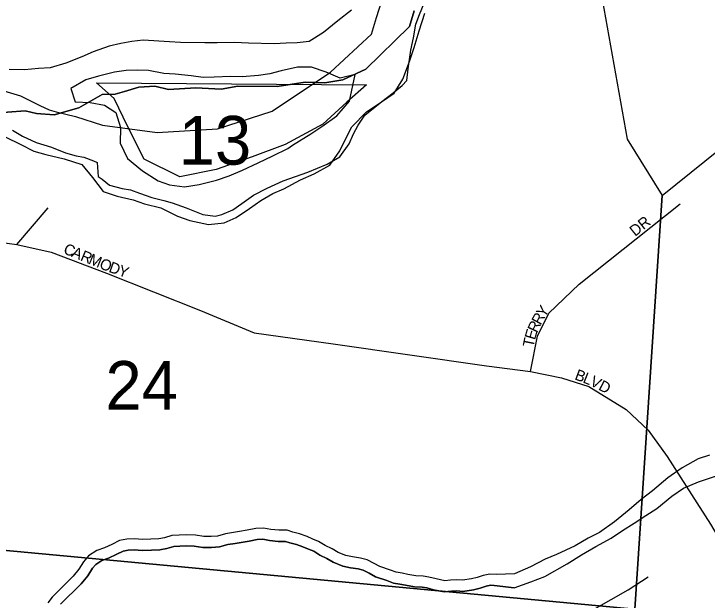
# Model space of a CAD drawing. Extents: x 1310247 to 1552180, y 377264 to 706493.
# Drawn here: x 1437497 to 1440640, y 564132 to 566791 of the extents above; entities that cross this region are included whole.
import ezdxf

# ---------------------------------------------------------------- set-up
doc = ezdxf.new("R2010")
doc.units = 0
for name, color, linetype in [('GM_X_City_Street', 7, 'Continuous'), ('GM_X_City_Street_Text', 7, 'Continuous'), ('GM_X_Corporation', 7, 'Continuous'), ('GM_X_Major_River', 7, 'Continuous'), ('GM_X_Minor_River', 7, 'Continuous'), ('GM_X_Section', 7, 'Continuous'), ('GM_X_Section_Text', 7, 'Continuous'), ('GM_X_Township', 7, 'Continuous')]:
    doc.layers.add(name, color=color, linetype=linetype)

msp = doc.modelspace()

# ---------------------------------------------------------------- linework, layer by layer
at = {"layer": 'GM_X_City_Street'}
for points in [[(1439839.2, 565169), (1439871.6, 565328.6), (1439922.1, 565433.1), (1440060.9, 565564.7), (1440518.8, 565928.9)], [(1437511.1, 565745), (1437653.2, 565910.9)], [(1437155.7, 565793.2), (1437320.1, 565771.1), (1437511.1, 565745), (1437666.2, 565710.7), (1437917.6, 565615.2), (1438343, 565445.8), (1438586.4, 565343.9), (1438944.2, 565295.2), (1439640, 565195.2), (1439839.2, 565169), (1439980.7, 565140.2), (1440104.2, 565100.5), (1440273.6, 564997.3), (1440372.8, 564903.2), (1440459.3, 564783.8), (1440655.8, 564476.9), (1440839.2, 564167.5)], [(1437130.7, 562698.6), (1437228.1, 562706), (1437417, 562720.3), (1438138.1, 562785.5), (1438331.9, 562801.6), (1438612, 562810.9), (1438756.6, 562830), (1438868.3, 562855.8), (1438933.4, 562909.6), (1439064.8, 563078.2), (1439171.3, 563200.3), (1439253.2, 563284.2), (1439423.5, 563489.3), (1439752.6, 563865.2), (1440051.5, 564047.3), (1440282.1, 564179.6), (1440373.1, 564238.6)]]:
    msp.add_lwpolyline(points, dxfattribs=at)
at = {"layer": 'GM_X_Corporation'}
msp.add_lwpolyline([(1437389.2, 566460.6), (1437527.9, 566419), (1437614.2, 566376), (1437656.8, 566355.1), (1437688.7, 566346.1), (1437776.1, 566325.5), (1437899, 566285.9), (1438146.9, 566252.2), (1438420.8, 566269.8), (1438668.2, 566349.4), (1438933.3, 566526.1), (1439118.4, 566699), (1439141.6, 566773.7), (1439166.1, 566850)], dxfattribs=at)
at = {"layer": 'GM_X_Major_River'}
for points in [[(1439028.6, 566806.9), (1438965.6, 566759.9), (1438900.4, 566707), (1438835.5, 566666.1), (1438781.3, 566659.2), (1438731.2, 566658.1), (1438677.1, 566655.2), (1438561, 566657.5), (1438497, 566660.7), (1438418.9, 566660.2), (1438362.8, 566659.3), (1438252.7, 566661.5), (1438202.7, 566664.5), (1438082.7, 566670.9), (1438032.5, 566665.8), (1437982.2, 566656.8), (1437929.9, 566643.7), (1437857.3, 566619.1), (1437804.8, 566596), (1437732.1, 566567.3), (1437661.6, 566546.6), (1437609.5, 566543.6), (1437545.2, 566536.9), (1437475.2, 566538.2)], [(1437457, 566233.5), (1437528.4, 566197.9), (1437587.8, 566168.7), (1437641.6, 566153.6), (1437725.3, 566133.9), (1437804.9, 566108.2), (1437853.8, 566049), (1437902.5, 565985.9), (1437966.2, 565964.5), (1438037.9, 565947.1), (1438089.7, 565930), (1438163.3, 565910.5), (1438238.7, 565872.9), (1438294.4, 565853.7), (1438380.1, 565836), (1438450.3, 565842.6), (1438504.9, 565867.7), (1438565.8, 565908.6), (1438616.6, 565943.8), (1438671.4, 565976.8), (1438721.8, 565997.9), (1438796.8, 566038.6), (1438859.4, 566065.5), (1438930.3, 566104.2), (1438975.6, 566169.6), (1439000.8, 566223.3), (1439029.9, 566278.9), (1439095.4, 566345.9), (1439168.5, 566394.6), (1439221.3, 566431.7), (1439260.6, 566495.2), (1439290.3, 566574.9), (1439311.6, 566638.7), (1439335.2, 566714.6), (1439360.8, 566794.3)], [(1439044.7, 566515.5), (1438976.3, 566498.8), (1438912.8, 566526.1), (1438847.2, 566549.5), (1438783.1, 566548.7), (1438708.7, 566532.1), (1438658.3, 566519.1), (1438606.1, 566512), (1438531.9, 566505.5), (1438479.8, 566506.5), (1438405.7, 566503.9), (1438355.6, 566502.9), (1438301.7, 566510), (1438227.7, 566517.5), (1438177.7, 566520.4), (1438107.9, 566533.9), (1438055.9, 566534.9), (1438005.8, 566533.9), (1437953.6, 566526.8), (1437881.1, 566508.2), (1437822.7, 566491.3), (1437755.8, 566452.4), (1437774.6, 566391.8), (1437842.6, 566388.5), (1437908.5, 566377.2), (1437959.9, 566344), (1437980.5, 566275.4), (1437979.1, 566205.2), (1438011.7, 566134.3), (1438080.6, 566078.7), (1438151.8, 566033.2), (1438203.5, 566016.1), (1438271.4, 566006.7), (1438337.7, 566017.5), (1438416.2, 566036), (1438472.7, 566057), (1438533.3, 566081.9), (1438604.1, 566114.6), (1438670.8, 566147.4), (1438739.6, 566180.2)], [(1438739.6, 566180.2), (1438759.9, 566195.9), (1438843, 566246.4), (1438893.8, 566279.6), (1438960.9, 566328.4), (1439018.3, 566395.6), (1439044.7, 566515.5)]]:
    msp.add_lwpolyline(points, dxfattribs=at)
at = {"layer": 'GM_X_Minor_River'}
for points in [[(1440650.4, 564789.4), (1440599.9, 564772.4), (1440526.9, 564731.8), (1440461.8, 564687), (1440392.4, 564628.3), (1440341.5, 564589.3), (1440286.3, 564542.3), (1440221, 564487.5), (1440151.8, 564438.8), (1440101.2, 564413.8), (1440042.3, 564378.9), (1439957.3, 564338.6), (1439906.7, 564317.5), (1439839.9, 564282.8), (1439767.1, 564252.3)], [(1439765.7, 564188.1), (1439840.4, 564214.7), (1439905, 564239.4), (1440006.5, 564297.5), (1440071.5, 564338.2), (1440136.4, 564375), (1440205.4, 564413.7), (1440256.2, 564448.7), (1440309, 564481.7), (1440361.9, 564516.7), (1440412.7, 564547.7), (1440480, 564604.5), (1440532.9, 564639.5), (1440601.6, 564668.1), (1440678.4, 564694.6)], [(1439767.1, 564252.3), (1439685.2, 564248.5), (1439655.2, 564250.6), (1439625.3, 564244.5), (1439597.3, 564234.5), (1439571.3, 564228.5), (1439531.4, 564222.5), (1439505.4, 564224.5), (1439477.4, 564222.5), (1439451.4, 564220.5), (1439411.4, 564228.5), (1439379.3, 564236.5), (1439353.3, 564240.5), (1439319.3, 564242.5), (1439283.2, 564248.5), (1439257.2, 564254.6), (1439231.2, 564258.6), (1439205.1, 564268.6), (1439157.1, 564284.6), (1439131, 564298.6), (1439099, 564314.7), (1439069, 564322.7), (1439032.9, 564328.7), (1439002.9, 564334.7), (1438966.8, 564348.7), (1438940.8, 564364.8), (1438908.8, 564380.8), (1438878.7, 564398.8), (1438852.7, 564408.8), (1438826.7, 564420.8), (1438792.6, 564432.9), (1438762.6, 564440.9), (1438736.6, 564448.9), (1438698.5, 564448.9), (1438662.5, 564452.9), (1438628.4, 564458.9), (1438594.4, 564456.9), (1438554.4, 564448.9), (1438520.3, 564442.9), (1438492.3, 564438.9), (1438456.2, 564432.9), (1438420.2, 564422.9), (1438392.2, 564420.8), (1438358.1, 564420.8), (1438320.1, 564426.9), (1438280, 564428.9), (1438246, 564426.9), (1438213.9, 564424.9), (1438179.9, 564414.8), (1438153.9, 564410.8), (1438117.8, 564408.8), (1438079.8, 564406.8), (1438043.7, 564410.8), (1438009.7, 564408.8), (1437975.6, 564402.8), (1437941.6, 564384.8), (1437907.6, 564368.8), (1437873.5, 564356.7), (1437835.5, 564332.7), (1437813.4, 564306.7), (1437791.4, 564272.6), (1437765.4, 564240.5), (1437671.3, 564146.3), (1437651.2, 564120.3)], [(1437708.9, 564113.3), (1437802.6, 564207), (1437831.9, 564243.2), (1437853.7, 564276.8), (1437868.7, 564294.5), (1437895.5, 564311.5), (1437926.6, 564322.5), (1437964, 564340.1), (1437992.1, 564355), (1438015.5, 564359.1), (1438042.4, 564360.7), (1438078.3, 564356.7), (1438120.5, 564358.9), (1438159.1, 564361.1), (1438190.8, 564365.9), (1438222.7, 564375.3), (1438249, 564377), (1438280.2, 564378.8), (1438314.9, 564377.1), (1438354.2, 564370.9), (1438393.9, 564370.9), (1438428.8, 564373.4), (1438467.1, 564384), (1438499.9, 564389.5), (1438528.2, 564393.5), (1438563.6, 564399.8), (1438600.8, 564407.2), (1438625.5, 564408.7), (1438655.4, 564403.4), (1438695.8, 564398.9), (1438729.1, 564398.9), (1438748.8, 564392.8), (1438777.9, 564385.1), (1438807.8, 564374.5), (1438833.2, 564362.8), (1438856.7, 564353.7), (1438884.7, 564336.9), (1438916.5, 564321), (1438944.5, 564303.8), (1438988.8, 564286.5), (1439023.9, 564279.5), (1439058.4, 564273.8), (1439081.2, 564267.7), (1439108, 564254.3), (1439137.2, 564238.6), (1439188.2, 564221.5), (1439218.2, 564210), (1439247.8, 564205.4), (1439273.5, 564199.5), (1439313.7, 564192.8), (1439348, 564190.8), (1439369.5, 564187.5), (1439400.4, 564179.7), (1439448.4, 564170.1), (1439481.1, 564172.7), (1439505.3, 564174.4), (1439533.2, 564172.2), (1439580.7, 564179.4), (1439611.4, 564186.5), (1439638.7, 564196.2), (1439658.5, 564200.2), (1439674.1, 564199.2), (1439765.7, 564188.1)], [(1439765.7, 564188.1), (1439674.1, 564199.2), (1439658.5, 564200.2), (1439638.7, 564196.2), (1439611.4, 564186.5), (1439580.7, 564179.4), (1439533.2, 564172.2), (1439505.3, 564174.4), (1439481.1, 564172.7), (1439448.4, 564170.1), (1439400.4, 564179.7), (1439369.5, 564187.5), (1439348, 564190.8), (1439313.7, 564192.8), (1439273.5, 564199.5), (1439247.8, 564205.4), (1439218.2, 564210), (1439188.2, 564221.5), (1439137.2, 564238.6), (1439108, 564254.3), (1439081.2, 564267.7), (1439058.4, 564273.8), (1439023.9, 564279.5), (1438988.8, 564286.5), (1438944.5, 564303.8), (1438916.5, 564321), (1438884.7, 564336.9), (1438856.7, 564353.7), (1438833.2, 564362.8), (1438807.8, 564374.5), (1438777.9, 564385.1), (1438748.8, 564392.8), (1438729.1, 564398.9), (1438695.8, 564398.9), (1438655.4, 564403.4), (1438625.5, 564408.7), (1438600.8, 564407.2), (1438563.6, 564399.8), (1438528.2, 564393.5), (1438499.9, 564389.5), (1438467.1, 564384), (1438428.8, 564373.4), (1438393.9, 564370.9), (1438354.2, 564370.9), (1438314.9, 564377.1), (1438280.2, 564378.8), (1438249, 564377), (1438222.7, 564375.3), (1438190.8, 564365.9), (1438159.1, 564361.1), (1438120.5, 564358.9), (1438078.3, 564356.7), (1438042.4, 564360.7), (1438015.5, 564359.1), (1437992.1, 564355), (1437964, 564340.1), (1437926.6, 564322.5), (1437895.5, 564311.5), (1437868.7, 564294.5), (1437853.7, 564276.8), (1437831.9, 564243.2), (1437802.6, 564207), (1437708.9, 564113.3)]]:
    msp.add_lwpolyline(points, dxfattribs=at)
at = {"layer": 'GM_X_Section'}
for points in [[(1439832.1, 568720.7), (1440277.9, 566222), (1440436.7, 565966.8), (1440313.1, 564091.4), (1434919.8, 564595)], [(1445969.7, 563747.9), (1440313.1, 564091.4), (1440436.7, 565966.8), (1440823, 566279), (1441557.3, 567292.2)], [(1437491.5, 566263.7), (1437537, 566236.8), (1437598.4, 566207.4), (1437667.9, 566186), (1437731.3, 566160.6), (1437779, 566147.6), (1437814.9, 566140.8), (1437858.5, 566123.9), (1437874.4, 566117.5), (1437879, 566053.4), (1437896.8, 566041), (1437930.2, 566014.3), (1437987.8, 565999.1), (1438025.7, 565992.3), (1438067.4, 565977.4), (1438123, 565958.2), (1438176.7, 565945), (1438214.4, 565934.2), (1438277.9, 565910.8), (1438353.3, 565881.2), (1438409.1, 565874), (1438439.3, 565881.4), (1438489.8, 565902.3), (1438530.4, 565931.4), (1438583.2, 565968.3), (1438645.8, 566001), (1438718.5, 566033.4), (1438829.4, 566073), (1438918.2, 566109.1), (1438974.8, 566141.9), (1439018.1, 566201), (1439037.1, 566246.5), (1439057.9, 566286.1), (1439088.9, 566331.4), (1439166.2, 566393.8), (1439217.1, 566432.7), (1439257.8, 566465.8), (1439278.3, 566489.4), (1439285.4, 566541.2), (1439297.3, 566626.9), (1439308.5, 566682.7), (1439319.8, 566744.5), (1439336.7, 566788.1), (1439357.8, 566839.6)]]:
    msp.add_lwpolyline(points, dxfattribs=at)
for points in [[(1439095.9, 566469.3), (1439007, 566389.8), (1438898.3, 566290), (1438727.9, 566198.9), (1438578.1, 566143.1), (1438413.6, 566084.4), (1438249.1, 566052), (1438087.6, 566131.4), (1438014.1, 566278.2), (1437952.4, 566407.5), (1437872.1, 566477.6)], [(1434919.8, 564595), (1440313.1, 564091.4), (1440037.8, 558747.4), (1434512.7, 559324)]]:
    msp.add_lwpolyline(points, close=True, dxfattribs=at)
at = {"layer": 'GM_X_Township'}
for points in [[(1437387.3, 566339.1), (1437548.7, 566350.7), (1437599, 566339.1), (1437680, 566333.7), (1437791.6, 566364.4), (1437897.3, 566425.9), (1437956.3, 566427.3), (1437998.2, 566438.9), (1438063.2, 566457.8), (1438136.8, 566463.3), (1438197.6, 566447.2), (1438322.5, 566455.7), (1438437.7, 566448.7), (1438513.1, 566462.8), (1438690.2, 566460.8), (1438817.7, 566480.6), (1438907.5, 566477.4), (1438988.6, 566492.1), (1439092.5, 566540.4), (1439291.1, 566733.2), (1439311.6, 566805.1)], [(1439311.6, 566805.1), (1439291.1, 566733.2), (1439092.5, 566540.4), (1438988.6, 566492.1), (1438907.5, 566477.4), (1438817.7, 566480.6), (1438690.2, 566460.8), (1438513.1, 566462.8), (1438437.7, 566448.7), (1438322.5, 566455.7), (1438197.6, 566447.2), (1438136.8, 566463.3), (1438063.2, 566457.8), (1437998.2, 566438.9), (1437956.3, 566427.3), (1437897.3, 566425.9), (1437791.6, 566364.4), (1437680, 566333.7), (1437599, 566339.1), (1437548.7, 566350.7), (1437387.3, 566339.1)]]:
    msp.add_lwpolyline(points, dxfattribs=at)

# ---------------------------------------------------------------- texts
at = {"layer": 'GM_X_City_Street_Text'}
for s, rotation, p in [('DR', 38.6634, (1440313.6, 565779.2)), ('C', 337.5763, (1437717.9, 565706.3)), ('A', 337.5735, (1437754.5, 565691.2)), ('R', 337.5889, (1437795.2, 565674.4)), ('M', 337.5763, (1437831.8, 565659.3)), ('O', 338.1106, (1437881.1, 565638.9)), ('D', 340.2612, (1437923.8, 565621.8)), ('Y', 340.7099, (1437965.6, 565606.8)), ('Y', 56.3584, (1439903.4, 565410.4)), ('R', 61.5775, (1439885.2, 565376.6)), ('R', 65.0858, (1439868.8, 565341.4)), ('E', 73.5704, (1439859.6, 565309.5)), ('T', 78.3632, (1439852.7, 565276.1)), ('B', 339.272, (1440036.4, 565134.4)), ('L', 338.224, (1440073.2, 565120.4)), ('V', 333.6402, (1440104.9, 565107.8)), ('D', 332.2669, (1440144, 565088.4))]:
    msp.add_text(s, height=50, rotation=rotation, dxfattribs=at).set_placement(p)
at = {"layer": 'GM_X_Section_Text'}
for s, p in [('13', (1438244.5, 566107.1)), ('24', (1437912.3, 564995.5))]:
    msp.add_text(s, height=221, rotation=0, dxfattribs=at).set_placement(p)

doc.saveas('drawing.dxf')
